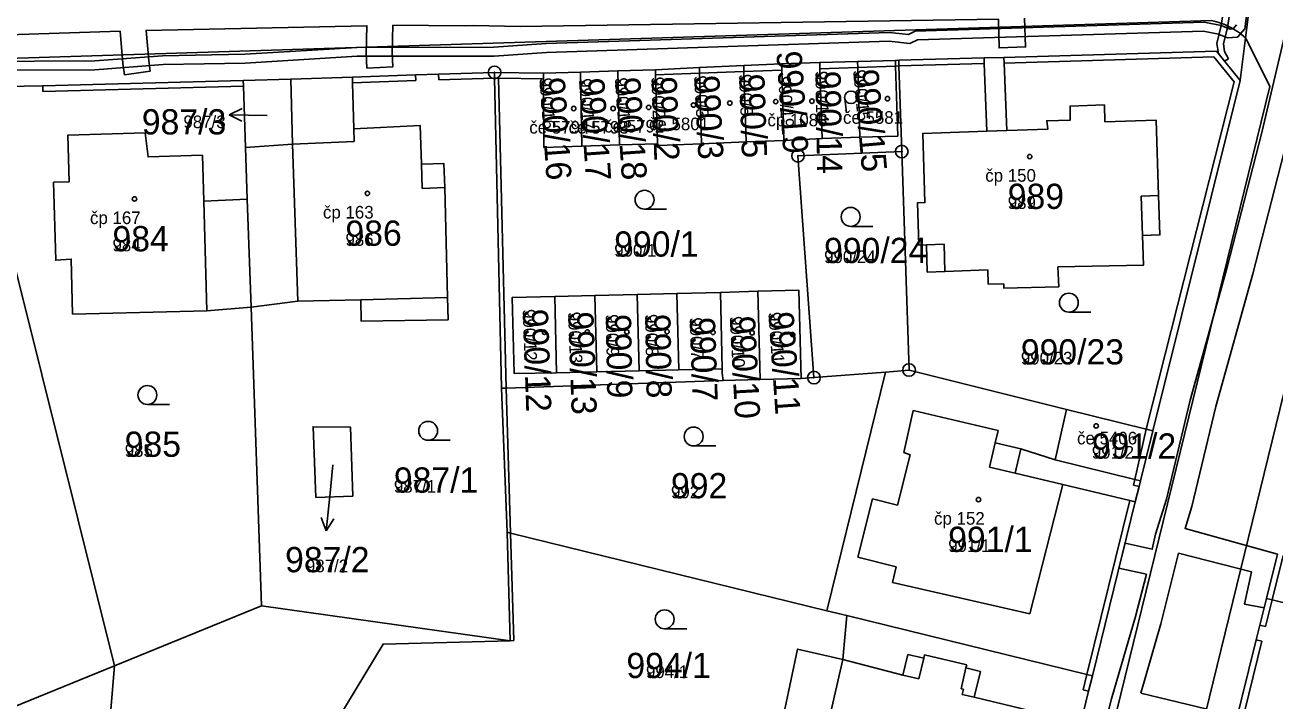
# Model space of a CAD drawing. Extents: x -763628 to -761565, y -976033 to -973833.
# Drawn here: x -762155.6 to -762056.5, y -974952.7 to -974899.1 of the extents above; entities that cross this region are included whole.
import ezdxf

# ---------------------------------------------------------------- set-up
doc = ezdxf.new("R2010")
doc.units = 0
for name, color, linetype in [('KN_cisla parcel 1000', 7, 'Continuous'), ('KN_cisla parcel 500', 7, 'Continuous'), ('KN_cisla parcel znacky', 7, 'Continuous'), ('KN_cisla popisna 500', 7, 'Continuous'), ('KN_hranice parcel', 7, 'Continuous'), ('KN_vecna bremena', 7, 'Continuous'), ('KN_vnitrni kresba parcel', 7, 'Continuous'), ('KN_znacky bodu BP', 7, 'Continuous'), ('KN_znacky budov', 7, 'Continuous'), ('KN_znacky kultur', 7, 'Continuous')]:
    doc.layers.add(name, color=color, linetype=linetype)

msp = doc.modelspace()

# ---------------------------------------------------------------- linework, layer by layer
at = {"layer": 'KN_cisla parcel znacky'}
for p, q in [((-762139.451, -974906.258), (-762138.44, -974905.774)), ((-762136.45, -974906.31), (-762139.451, -974906.258)), ((-762139.451, -974906.258), (-762138.458, -974906.776)), ((-762131.24, -974934.02), (-762131.46, -974936.25)), ((-762131.46, -974936.25), (-762131.774, -974939.235)), ((-762131.774, -974939.235), (-762132.167, -974938.186)), ((-762131.774, -974939.235), (-762131.171, -974938.291))]:
    msp.add_line(p, q, dxfattribs=at)
at = {"layer": 'KN_hranice parcel'}
for p, q in [((-762086.37, -974901.94), (-762086.63, -974901.95)), ((-762079.61, -974901.76), (-762086.37, -974901.94)), ((-762078.04, -974901.72), (-762079.61, -974901.76)), ((-762114.54, -974902.97), (-762118.42, -974902.91)), ((-762111.6, -974902.88), (-762114.54, -974902.97)), ((-762108.65, -974902.78), (-762111.6, -974902.88)), ((-762111.5, -974908.76), (-762111.6, -974902.88)), ((-762105.67, -974902.69), (-762108.65, -974902.78)), ((-762108.5, -974908.66), (-762108.65, -974902.78)), ((-762105.67, -974902.69), (-762102.18, -974902.53)), ((-762102.18, -974902.53), (-762098.66, -974902.36)), ((-762102.17, -974902.97), (-762102.18, -974902.53)), ((-762102.01, -974908.56), (-762102.17, -974902.97)), ((-762095.66, -974902.22), (-762098.66, -974902.36)), ((-762092.63, -974902.13), (-762095.66, -974902.22)), ((-762089.63, -974902.04), (-762092.63, -974902.13)), ((-762138.34, -974903.56), (-762134.58, -974903.44)), ((-762129.69, -974903.28), (-762134.58, -974903.44)), ((-762066.23, -974931.31), (-762059.3, -974903.56)), ((-762138.02, -974912.95), (-762138.16, -974908.85)), ((-762108.5, -974908.66), (-762111.5, -974908.76)), ((-762105.49, -974908.57), (-762108.5, -974908.66)), ((-762098.48, -974908.42), (-762102.01, -974908.56)), ((-762095.48, -974908.31), (-762098.48, -974908.42)), ((-762092.45, -974908.14), (-762095.48, -974908.31)), ((-762089.45, -974908.05), (-762092.45, -974908.14)), ((-762086.13, -974909.18), (-762085.55, -974926.5)), ((-762137.72, -974921.51), (-762138.02, -974912.95)), ((-762157.19, -974915.31), (-762148.54, -974949.94)), ((-762113.65, -974920.67), (-762110.46, -974920.59)), ((-762113.5, -974926.72), (-762113.65, -974920.67)), ((-762110.46, -974920.59), (-762107.11, -974920.51)), ((-762110.46, -974920.59), (-762110.3, -974926.64)), ((-762107.11, -974920.51), (-762103.96, -974920.43)), ((-762107.11, -974920.51), (-762106.96, -974926.56)), ((-762103.96, -974920.43), (-762100.51, -974920.35)), ((-762103.96, -974920.43), (-762103.81, -974926.48)), ((-762100.51, -974920.35), (-762097.54, -974920.26)), ((-762100.37, -974926.4), (-762100.51, -974920.35)), ((-762097.36, -974927.26), (-762097.54, -974920.26)), ((-762136.9, -974945.2), (-762137.72, -974921.51)), ((-762110.3, -974926.64), (-762113.5, -974926.72)), ((-762106.96, -974926.56), (-762110.3, -974926.64)), ((-762103.81, -974926.48), (-762106.96, -974926.56)), ((-762100.37, -974926.4), (-762103.81, -974926.48)), ((-762087.42, -974926.67), (-762093.1, -974927.1)), ((-762087.42, -974926.67), (-762092.06, -974945.58)), ((-762085.55, -974926.5), (-762087.42, -974926.67)), ((-762085.55, -974926.5), (-762073.06, -974929.64)), ((-762100.3, -974927.33), (-762097.36, -974927.26)), ((-762097.36, -974927.26), (-762094.1, -974927.18)), ((-762094.1, -974927.18), (-762093.1, -974927.1)), ((-762117.41, -974939.36), (-762117.88, -974927.94)), ((-762067.21, -974935.28), (-762066.23, -974931.31)), ((-762117.18, -974947.96), (-762117.41, -974939.36)), ((-762056.33, -974941.1), (-762057.21, -974944.62)), ((-762148.54, -974949.94), (-762136.9, -974945.2)), ((-762136.9, -974945.2), (-762117.18, -974947.96)), ((-762092.06, -974945.58), (-762090.5, -974945.97)), ((-762148.54, -974949.94), (-762165.51, -974956.86)), ((-762149.92, -974966.3), (-762148.54, -974949.94))]:
    msp.add_line(p, q, dxfattribs=at)
for points in [[(-762057.32, -974886.96), (-762057.71, -974890.86), (-762058.87, -974900.16), (-762059.3, -974903.56)], [(-762086.63, -974901.95), (-762089.53, -974902.04), (-762089.63, -974902.04)], [(-762086.63, -974901.95), (-762086.62, -974902.4), (-762086.45, -974907.95), (-762089.45, -974908.05)], [(-762086.13, -974909.18), (-762086.36, -974902.39), (-762086.37, -974901.94)], [(-762079.61, -974901.76), (-762079.6, -974902.21), (-762079.4, -974907.56), (-762084.47, -974907.74), (-762084.29, -974913.23), (-762084.89, -974913.25), (-762084.78, -974916.6), (-762084.18, -974916.58), (-762084.11, -974918.74), (-762082.71, -974918.69), (-762079.3, -974918.56), (-762079.27, -974919.7), (-762078.05, -974919.67), (-762078.05, -974920), (-762073.69, -974919.9), (-762073.75, -974918.32), (-762066.97, -974918.2), (-762067.05, -974915.83), (-762065.67, -974915.79), (-762065.77, -974912.67), (-762065.95, -974906.7), (-762070.02, -974906.82), (-762070.06, -974905.48), (-762072.79, -974905.57), (-762072.78, -974906.68), (-762074.64, -974906.74), (-762074.56, -974907.41), (-762077.81, -974907.51), (-762078.02, -974902.17), (-762078.04, -974901.72)], [(-762059.3, -974903.56), (-762061.19, -974901.22), (-762078.04, -974901.72)], [(-762118.42, -974902.91), (-762122.85, -974903.05), (-762124.68, -974903.11), (-762129.69, -974903.28)], [(-762117.88, -974927.94), (-762118.41, -974903.36), (-762118.42, -974902.91)], [(-762111.5, -974908.76), (-762114.52, -974908.85), (-762114.54, -974903.42), (-762114.54, -974902.97)], [(-762105.49, -974908.57), (-762105.66, -974903.1), (-762105.67, -974902.69)], [(-762098.66, -974902.36), (-762098.65, -974902.84), (-762098.48, -974908.42)], [(-762095.48, -974908.31), (-762095.64, -974902.73), (-762095.66, -974902.22)], [(-762092.63, -974902.13), (-762092.62, -974902.62), (-762092.45, -974908.14)], [(-762089.45, -974908.05), (-762089.62, -974902.51), (-762089.63, -974902.04)], [(-762138.34, -974903.56), (-762154.24, -974903.97), (-762155.7, -974904.01), (-762159.95, -974904.12)], [(-762138.16, -974908.85), (-762138.32, -974904.01), (-762138.34, -974903.56)], [(-762134.58, -974903.44), (-762134.45, -974908.59), (-762138.16, -974908.85)], [(-762137.72, -974921.51), (-762134.02, -974921.05), (-762129.03, -974920.93), (-762128.99, -974922.64), (-762122.1, -974922.51), (-762122.14, -974920.76), (-762122.35, -974912.04), (-762122.43, -974910.13), (-762124.22, -974910.18), (-762124.31, -974907.12), (-762129.58, -974907.38), (-762129.68, -974903.73), (-762129.69, -974903.28)], [(-762138.02, -974912.95), (-762141.48, -974913.12), (-762141.58, -974909.48), (-762145.89, -974909.6), (-762146.12, -974907.71), (-762152.26, -974907.89), (-762152.15, -974911.58), (-762153.38, -974911.62), (-762153.21, -974917.8), (-762151.98, -974917.7), (-762151.87, -974922.06), (-762141.24, -974921.8), (-762137.72, -974921.51)], [(-762102.01, -974908.56), (-762105.43, -974908.69), (-762105.49, -974908.57)], [(-762093.1, -974927.1), (-762094.36, -974909.52), (-762086.13, -974909.18)], [(-762113.5, -974926.72), (-762116.87, -974926.77), (-762117.02, -974920.75), (-762113.65, -974920.67)], [(-762097.54, -974920.26), (-762094.29, -974920.17), (-762094.1, -974927.18)], [(-762100.3, -974927.33), (-762100.36, -974926.75), (-762100.37, -974926.4)], [(-762117.88, -974927.94), (-762117.51, -974927.93), (-762100.3, -974927.33)], [(-762067.21, -974935.28), (-762067.65, -974935.17), (-762073.98, -974933.61), (-762073.06, -974929.64)], [(-762073.06, -974929.64), (-762066.75, -974931.18), (-762066.23, -974931.31)], [(-762129.65, -974936.5), (-762132.58, -974936.6), (-762132.81, -974931), (-762129.84, -974931.02), (-762129.65, -974936.5)], [(-762071.02, -974950.75), (-762067.62, -974936.94), (-762067.32, -974935.74), (-762067.21, -974935.28)], [(-762117.41, -974939.36), (-762117.15, -974939.42), (-762092.06, -974945.58)], [(-762057.21, -974944.62), (-762057.73, -974946.73), (-762058.02, -974947.88), (-762061.55, -974962.1)], [(-762040.79, -974948.65), (-762042.78, -974948.16), (-762056.77, -974944.73), (-762057.21, -974944.62)], [(-762090.5, -974945.97), (-762090.8, -974949.46), (-762094.39, -974948.62), (-762096.42, -974958.14)], [(-762090.5, -974945.97), (-762071.46, -974950.64), (-762071.02, -974950.75)], [(-762138.64, -974967.07), (-762127.26, -974948.23), (-762117.18, -974947.96)], [(-762074.18, -974963.51), (-762071.75, -974953.71), (-762071.32, -974951.97), (-762071.02, -974950.75)]]:
    msp.add_lwpolyline(points, dxfattribs=at)
at = {"layer": 'KN_vecna bremena'}
msp.add_lwpolyline([(-762060.23, -974901.82), (-762060.55, -974901.26), (-762060.63, -974900.64), (-762060.3, -974899.34), (-762059.1, -974891.38), (-762058.03, -974889.57), (-762058.71, -974888.83), (-762059.08, -974889.17), (-762058.65, -974889.64), (-762059.58, -974891.21), (-762060.82, -974899.2), (-762061.14, -974900.61), (-762061.03, -974901.42), (-762060.55, -974902.01)], close=True, dxfattribs=at)
for points in [[(-762159.65, -974902.74), (-762150.1, -974902.69), (-762144.7, -974902.28), (-762138.2, -974902.17), (-762129.3, -974901.63), (-762118.46, -974901.61), (-762114.29, -974901.32), (-762087.12, -974900.44), (-762085.49, -974900.62), (-762084.88, -974900.33), (-762062.22, -974899.63), (-762061.02, -974899.88), (-762060.3, -974900.16), (-762059.5, -974900.11), (-762058.92, -974899.44), (-762057.78, -974890.43)], [(-762166.23, -974894.16), (-762165.43, -974899.38), (-762164.76, -974900.1), (-762163.58, -974900.13), (-762160.21, -974900.03), (-762148.11, -974899.65), (-762147.88, -974902.19), (-762147.75, -974903.1), (-762145.71, -974902.8), (-762145.84, -974901.95), (-762146.05, -974899.58), (-762128.54, -974899.21), (-762128.59, -974901.39), (-762128.54, -974902.56), (-762126.48, -974902.46), (-762126.53, -974901.37), (-762126.47, -974899.17), (-762120.82, -974899.21), (-762120.11, -974899.2), (-762116.38, -974899.28), (-762078.47, -974898.69), (-762078.42, -974900.96), (-762076.31, -974900.88), (-762076.41, -974898.6)], [(-762059.58, -974899.14), (-762059.86, -974899.45), (-762060.1, -974899.49), (-762060.82, -974899.2), (-762062.16, -974898.93), (-762085.06, -974899.63), (-762085.61, -974899.9), (-762087.1, -974899.74), (-762114.33, -974900.62), (-762118.48, -974900.91), (-762129.32, -974900.93), (-762138.22, -974901.47), (-762144.74, -974901.58), (-762150.12, -974901.99), (-762159.67, -974902.04)], [(-762055.33, -974898.14), (-762057.59, -974907.68), (-762060.32, -974918.34), (-762063.27, -974928.88), (-762065.15, -974936.75), (-762066.01, -974939.51), (-762066.27, -974940.71), (-762068.43, -974940.23), (-762068.92, -974942.21), (-762066.74, -974942.69), (-762067.61, -974946.05), (-762069.5, -974952.56), (-762071.87, -974961.87)], [(-762067.18, -974952.11), (-762065.59, -974946.61), (-762064.19, -974941.03), (-762058.39, -974942.5), (-762058.97, -974945.05), (-762057.39, -974945.36), (-762057.21, -974944.62), (-762056.33, -974941.1), (-762063.67, -974939.06), (-762063.13, -974937.31), (-762061.23, -974929.4), (-762058.3, -974918.88), (-762055.81, -974909.21), (-762052.94, -974910.04), (-762050.51, -974910.4), (-762048.75, -974910.37), (-762048.25, -974908.33), (-762050.37, -974908.36), (-762052.5, -974908.04), (-762055.32, -974907.23), (-762053.15, -974898.05)], [(-762062.03, -974953.37), (-762067.18, -974952.11)]]:
    msp.add_lwpolyline(points, dxfattribs=at)
at = {"layer": 'KN_vnitrni kresba parcel'}
for p, q in [((-762160.09, -974901.9), (-762061.57, -974898.8)), ((-762058.87, -974900.16), (-762056.94, -974904.01)), ((-762078.02, -974902.17), (-762061.38, -974901.68)), ((-762061.38, -974901.68), (-762059.79, -974903.65)), ((-762102.17, -974902.97), (-762105.66, -974903.1)), ((-762098.65, -974902.84), (-762102.17, -974902.97)), ((-762095.64, -974902.73), (-762098.65, -974902.84)), ((-762089.62, -974902.51), (-762092.62, -974902.62)), ((-762086.62, -974902.4), (-762089.62, -974902.51)), ((-762086.36, -974902.39), (-762086.62, -974902.4)), ((-762086.36, -974902.39), (-762079.6, -974902.21)), ((-762154.24, -974903.97), (-762154.23, -974904.42)), ((-762129.68, -974903.73), (-762124.67, -974903.56)), ((-762124.67, -974903.56), (-762124.68, -974903.11)), ((-762122.85, -974903.05), (-762122.83, -974903.5)), ((-762122.83, -974903.5), (-762118.41, -974903.36)), ((-762118.41, -974903.36), (-762118.11, -974903.36)), ((-762114.54, -974903.42), (-762118.11, -974903.36)), ((-762118.11, -974903.36), (-762117.51, -974927.93)), ((-762059.79, -974903.65), (-762066.75, -974931.18)), ((-762154.23, -974904.42), (-762138.32, -974904.01)), ((-762081.96, -975005.85), (-762056.94, -974904.02)), ((-762074.95, -975006.35), (-762050.11, -974904.89)), ((-762056.94, -974904.01), (-762056.94, -974904.02)), ((-762129.54, -974908.38), (-762129.58, -974907.38)), ((-762079.4, -974907.56), (-762077.81, -974907.51)), ((-762134.45, -974908.59), (-762129.54, -974908.38)), ((-762134.02, -974921.05), (-762134.45, -974908.59)), ((-762124.22, -974910.18), (-762124.17, -974912.11)), ((-762124.17, -974912.11), (-762122.35, -974912.04)), ((-762065.77, -974912.67), (-762067.15, -974912.72)), ((-762067.15, -974912.72), (-762067.05, -974915.83)), ((-762141.48, -974913.12), (-762141.24, -974921.8)), ((-762084.18, -974916.58), (-762082.78, -974916.53)), ((-762082.78, -974916.53), (-762082.71, -974918.69)), ((-762129.03, -974920.93), (-762122.14, -974920.76)), ((-762117.51, -974927.93), (-762117.15, -974939.42)), ((-762085.96, -974933.04), (-762085.24, -974929.72)), ((-762085.24, -974929.72), (-762078.5, -974931.3)), ((-762078.5, -974931.3), (-762078.73, -974932.26)), ((-762066.75, -974931.18), (-762067.65, -974935.17)), ((-762079.18, -974934.2), (-762078.73, -974932.26)), ((-762078.73, -974932.26), (-762076.68, -974932.74)), ((-762086.46, -974937.22), (-762085.47, -974933.22)), ((-762085.47, -974933.22), (-762085.96, -974933.04)), ((-762076.68, -974932.74), (-762077.14, -974934.68)), ((-762076.68, -974932.74), (-762073.98, -974933.61)), ((-762077.14, -974934.68), (-762079.18, -974934.2)), ((-762077.14, -974934.68), (-762073.36, -974935.57)), ((-762073.36, -974935.57), (-762075.98, -974945.84)), ((-762068.05, -974936.83), (-762073.36, -974935.57)), ((-762067.65, -974935.17), (-762067.76, -974935.64)), ((-762067.76, -974935.64), (-762067.32, -974935.74)), ((-762089.61, -974941.34), (-762088.46, -974936.72)), ((-762088.46, -974936.72), (-762086.46, -974937.22)), ((-762068.05, -974936.83), (-762071.46, -974950.64)), ((-762067.62, -974936.94), (-762068.05, -974936.83)), ((-762117.15, -974939.42), (-762116.88, -974947.95)), ((-762086.58, -974942.09), (-762089.61, -974941.34)), ((-762056.77, -974944.73), (-762055.89, -974941.21)), ((-762086.86, -974943.34), (-762086.58, -974942.09)), ((-762075.98, -974945.84), (-762086.86, -974943.34)), ((-762056.77, -974944.73), (-762057.3, -974946.83)), ((-762057.3, -974946.83), (-762057.73, -974946.73)), ((-762116.88, -974947.95), (-762117.18, -974947.96)), ((-762057.58, -974947.99), (-762061.1, -974962.21)), ((-762058.02, -974947.88), (-762057.58, -974947.99)), ((-762091.9, -974954.17), (-762090.8, -974949.46)), ((-762086.05, -974950.68), (-762090.8, -974949.46)), ((-762085.66, -974949.04), (-762086.05, -974950.68)), ((-762084.38, -974949.34), (-762085.66, -974949.04)), ((-762084.38, -974949.34), (-762084.78, -974950.99)), ((-762084.32, -974949.07), (-762084.38, -974949.34)), ((-762084.32, -974949.07), (-762080.98, -974949.87)), ((-762081.04, -974950.11), (-762081.43, -974951.76)), ((-762081.04, -974950.11), (-762080.98, -974949.87)), ((-762079.89, -974950.39), (-762081.04, -974950.11)), ((-762080.38, -974952.44), (-762079.89, -974950.39)), ((-762084.78, -974950.99), (-762086.05, -974950.68)), ((-762071.46, -974950.64), (-762071.76, -974951.86)), ((-762081.43, -974951.76), (-762081.23, -974951.81)), ((-762081.23, -974951.81), (-762081.33, -974952.21)), ((-762081.33, -974952.21), (-762080.38, -974952.44)), ((-762075.78, -974953.54), (-762080.38, -974952.44)), ((-762071.76, -974951.86), (-762071.32, -974951.97))]:
    msp.add_line(p, q, dxfattribs=at)
msp.add_lwpolyline([(-762061.57, -974898.8), (-762061.371, -974898.846), (-762061.175, -974898.898), (-762060.98, -974898.958), (-762060.787, -974899.024), (-762060.596, -974899.096), (-762060.409, -974899.175), (-762060.224, -974899.261), (-762060.042, -974899.352), (-762059.863, -974899.45), (-762059.688, -974899.554), (-762059.516, -974899.664), (-762059.348, -974899.78), (-762059.184, -974899.901), (-762059.025, -974900.028), (-762058.87, -974900.16)], dxfattribs=at)
at = {"layer": 'KN_znacky bodu BP'}
for centre, radius in [((-762118.42, -974902.91), 0.5), ((-762118.42, -974902.91), 0.0303), ((-762086.13, -974909.18), 0.5), ((-762094.36, -974909.52), 0.5), ((-762094.36, -974909.52), 0.0303), ((-762086.13, -974909.18), 0.0303), ((-762093.1, -974927.1), 0.5), ((-762085.55, -974926.5), 0.5), ((-762085.55, -974926.5), 0.0303), ((-762093.1, -974927.1), 0.0303)]:
    msp.add_circle(centre, radius, dxfattribs=at)
at = {"layer": 'KN_znacky budov'}
for centre in [(-762087.267, -974904.989), (-762112.137, -974905.769), (-762109.017, -974905.769), (-762106.197, -974905.679), (-762102.647, -974905.499), (-762099.767, -974905.339), (-762096.127, -974905.219), (-762093.257, -974905.189), (-762075.987, -974909.579), (-762146.967, -974912.939), (-762128.497, -974912.499), (-762114.467, -974923.509), (-762111.067, -974923.479), (-762107.927, -974923.479), (-762104.737, -974923.459), (-762101.097, -974923.519), (-762097.997, -974923.549), (-762094.777, -974923.689), (-762070.717, -974930.929), (-762080.047, -974936.769)]:
    msp.add_circle(centre, 0.175, dxfattribs=at)
at = {"layer": 'KN_znacky kultur'}
for p, q in [((-762090.659, -974904.945), (-762090.517, -974906.109)), ((-762106.523, -974913.75), (-762104.773, -974913.75)), ((-762090.183, -974915.11), (-762088.433, -974915.11)), ((-762072.883, -974921.91), (-762071.133, -974921.91)), ((-762145.943, -974929.23), (-762144.193, -974929.23)), ((-762123.683, -974932.07), (-762121.933, -974932.07)), ((-762102.633, -974932.52), (-762100.883, -974932.52)), ((-762104.933, -974947.01), (-762103.183, -974947.01))]:
    msp.add_line(p, q, dxfattribs=at)
for centre, radius in [((-762090.161, -974904.883), 0.502), ((-762106.523, -974913), 0.75), ((-762090.183, -974914.36), 0.75), ((-762072.883, -974921.16), 0.75), ((-762145.943, -974928.48), 0.75), ((-762123.683, -974931.32), 0.75), ((-762102.633, -974931.77), 0.75), ((-762104.933, -974946.26), 0.75)]:
    msp.add_circle(centre, radius, dxfattribs=at)

# ---------------------------------------------------------------- texts
at = {"layer": 'KN_cisla parcel 1000'}
for s, rotation, p in [('990/19', 274, (-762096.081, -974901.264)), ('990/14', 271, (-762092.979, -974902.791)), ('990/15', 275, (-762089.987, -974902.726)), ('990/16', 274, (-762114.858, -974903.355)), ('990/17', 274, (-762111.728, -974903.405)), ('990/18', 274, (-762108.878, -974903.345)), ('990/2', 272, (-762105.979, -974903.264)), ('990/3', 273, (-762102.599, -974903.176)), ('990/5', 272, (-762099.029, -974903.044)), ('990/12', 272, (-762116.186, -974921.686)), ('990/13', 272, (-762112.585, -974921.896)), ('990/9', 271, (-762109.597, -974922.08)), ('990/8', 271, (-762106.476, -974922.069)), ('990/7', 272, (-762102.947, -974922.34)), ('990/10', 273, (-762099.769, -974922.253)), ('990/11', 274, (-762096.71, -974921.932))]:
    msp.add_text(s, height=2, rotation=rotation, dxfattribs=at).set_placement(p)
for s, p in [('987/3', (-762146.383, -974907.824)), ('989', (-762077.73, -974913.73)), ('986', (-762130.24, -974916.65)), ('984', (-762148.71, -974917.09)), ('990/1', (-762108.93, -974917.51)), ('990/24', (-762092.29, -974918.02)), ('990/23', (-762076.69, -974926.06)), ('985', (-762147.74, -974933.38)), ('991/2', (-762071.064, -974933.525)), ('987/1', (-762126.4, -974936.22)), ('992', (-762104.43, -974936.67)), ('991/1', (-762082.45, -974940.92)), ('987/2', (-762135.025, -974942.53)), ('994/1', (-762107.963, -974950.92))]:
    msp.add_text(s, height=2, dxfattribs=at).set_placement(p)
at = {"layer": 'KN_cisla parcel 500'}
for s, rotation, p in [('990/14', 271, (-762092.979, -974902.791)), ('990/15', 275, (-762089.987, -974902.726)), ('990/16', 274, (-762114.858, -974903.355)), ('990/17', 274, (-762111.728, -974903.405)), ('990/18', 274, (-762108.878, -974903.345)), ('990/2', 272, (-762105.979, -974903.264)), ('990/3', 273, (-762102.599, -974903.176)), ('990/5', 272, (-762099.029, -974903.044)), ('990/19', 274, (-762095.944, -974903.226)), ('990/12', 272, (-762116.186, -974921.686)), ('990/13', 272, (-762112.585, -974921.896)), ('990/9', 271, (-762109.597, -974922.08)), ('990/8', 271, (-762106.476, -974922.069)), ('990/7', 272, (-762102.947, -974922.34)), ('990/10', 273, (-762099.769, -974922.253)), ('990/11', 274, (-762096.71, -974921.932))]:
    msp.add_text(s, height=1, rotation=rotation, dxfattribs=at).set_placement(p)
for s, p in [('987/3', (-762143.083, -974907.324)), ('989', (-762077.73, -974913.73)), ('986', (-762130.24, -974916.65)), ('984', (-762148.71, -974917.09)), ('990/1', (-762108.93, -974917.51)), ('990/24', (-762092.29, -974918.02)), ('990/23', (-762076.69, -974926.06)), ('985', (-762147.74, -974933.38)), ('991/2', (-762071.064, -974933.525)), ('987/1', (-762126.4, -974936.22)), ('992', (-762104.43, -974936.67)), ('991/1', (-762082.45, -974940.92)), ('987/2', (-762133.375, -974942.53)), ('994/1', (-762106.413, -974950.92))]:
    msp.add_text(s, height=1, dxfattribs=at).set_placement(p)
at = {"layer": 'KN_cisla popisna 500'}
for s, p in [('če 5581', (-762090.791, -974906.981)), ('če 5794', (-762115.661, -974907.761)), ('če 5793', (-762112.541, -974907.761)), ('če 5792', (-762109.721, -974907.671)), ('če 5801', (-762106.171, -974907.491)), ('čp 1083', (-762096.781, -974907.181)), ('čp 150', (-762079.511, -974911.571)), ('čp 167', (-762150.491, -974914.931)), ('čp 163', (-762132.021, -974914.491)), ('če 5406', (-762072.235, -974932.396)), ('čp 152', (-762083.571, -974938.761))]:
    msp.add_text(s, height=1, dxfattribs=at).set_placement(p)

doc.saveas('drawing.dxf')
